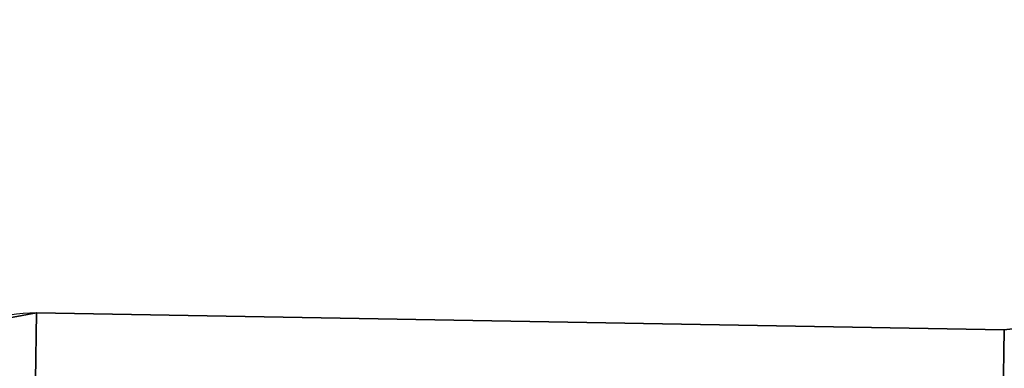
# Model space of a CAD drawing. Header units: millimetres. Extents: x -603 to 3703, y -120 to 193.
# Tile 578 of 656: x 1990.78 to 2005.38, y -16.36 to -11.2. Entities that reach past the tile are written whole.
import ezdxf

# ---------------------------------------------------------------- set-up
doc = ezdxf.new("R2010")
doc.units = ezdxf.units.MM
doc.layers.add('152', color=7, linetype='Continuous', true_color=0xffffff)

# ---------------------------------------------------------------- blocks, each defined once
blk = doc.blocks.new('UG_SURFACE_002')
at = {"layer": '152', "color": 252, "linetype": 'Continuous', "lineweight": 35}
for points in [[(2177.5, -35, 2213), (2177.5, 174.4, 2213), (822.5, 174.4, 2213), (822.5, -35, 2213)], [(972.5, -35, 2063), (972.5, 174.4, 2063), (2027.5, 174.4, 2063), (2027.5, -35, 2063)]]:
    blk.add_3dface(points, dxfattribs=at)
blk = doc.blocks.new('UG_SURFACE_105')
at = {"layer": '152', "color": 252, "linetype": 'Continuous', "lineweight": 35}
for points in [[(1990.259, -15.678, 1712), (1990.259, -15.678, 1848), (1991.035, -15.536, 1848), (1991.035, -15.536, 1712)], [(1990.259, -15.678, 1712), (1991.035, -15.536, 1712), (1991.017, -16.535, 1712), (1990.629, -16.606, 1712)], [(1990.629, -16.606, 1848), (1991.017, -16.535, 1848), (1991.035, -15.536, 1848), (1990.259, -15.678, 1848)], [(1991.017, -16.535, 1712), (1991.035, -15.536, 1712), (1991.035, -15.536, 1710), (1991.017, -16.535, 1710)], [(1991.017, -16.535, 1850), (1991.035, -15.536, 1850), (1991.035, -15.536, 1848), (1991.017, -16.535, 1848)], [(2005.376, -15.786, 1850), (1991.035, -15.536, 1850), (1991.017, -16.535, 1850), (2005.359, -16.786, 1850)], [(2005.359, -16.786, 1710), (1991.017, -16.535, 1710), (1991.035, -15.536, 1710), (2005.376, -15.786, 1710)], [(2005.376, -15.786, 1850), (2005.376, -15.786, 1710), (1991.035, -15.536, 1712), (1991.035, -15.536, 1848)], [(2005.376, -15.786, 1710), (1991.035, -15.536, 1710), (1991.035, -15.536, 1712)], [(1991.035, -15.536, 1848), (1991.035, -15.536, 1850), (2005.376, -15.786, 1850)], [(2005.359, -16.786, 1850), (2005.847, -16.734, 1850), (2005.62, -15.76, 1850), (2005.376, -15.786, 1850)], [(2005.376, -15.786, 1710), (2005.62, -15.76, 1710), (2005.847, -16.734, 1710), (2005.359, -16.786, 1710)], [(2005.376, -15.786, 1710), (2005.376, -15.786, 1850), (2005.62, -15.76, 1850), (2005.62, -15.76, 1710)]]:
    blk.add_3dface(points, dxfattribs=at)
blk = doc.blocks.new('UG_SURFACE_137')
at = {"layer": '152', "color": 252, "linetype": 'Continuous', "lineweight": 35}
for points in [[(1990.259, -15.678, 277), (1990.259, -15.678, 413), (1991.035, -15.536, 413), (1991.035, -15.536, 277)], [(1990.259, -15.678, 277), (1991.035, -15.536, 277), (1991.017, -16.535, 277), (1990.629, -16.606, 277)], [(1990.629, -16.606, 413), (1991.017, -16.535, 413), (1991.035, -15.536, 413), (1990.259, -15.678, 413)], [(1991.017, -16.535, 277), (1991.035, -15.536, 277), (1991.035, -15.536, 275), (1991.017, -16.535, 275)], [(1991.017, -16.535, 415), (1991.035, -15.536, 415), (1991.035, -15.536, 413), (1991.017, -16.535, 413)], [(2005.376, -15.786, 415), (1991.035, -15.536, 415), (1991.017, -16.535, 415), (2005.359, -16.786, 415)], [(2005.359, -16.786, 275), (1991.017, -16.535, 275), (1991.035, -15.536, 275), (2005.376, -15.786, 275)], [(2005.376, -15.786, 415), (2005.376, -15.786, 275), (1991.035, -15.536, 277), (1991.035, -15.536, 413)], [(2005.376, -15.786, 275), (1991.035, -15.536, 275), (1991.035, -15.536, 277)], [(1991.035, -15.536, 413), (1991.035, -15.536, 415), (2005.376, -15.786, 415)], [(2005.359, -16.786, 415), (2005.847, -16.734, 415), (2005.62, -15.76, 415), (2005.376, -15.786, 415)], [(2005.376, -15.786, 275), (2005.62, -15.76, 275), (2005.847, -16.734, 275), (2005.359, -16.786, 275)], [(2005.376, -15.786, 275), (2005.376, -15.786, 415), (2005.62, -15.76, 415), (2005.62, -15.76, 275)]]:
    blk.add_3dface(points, dxfattribs=at)

msp = doc.modelspace()

# ---------------------------------------------------------------- linework, layer by layer
at = {"layer": '152', "color": 252, "linetype": 'Continuous', "lineweight": -3, "true_color": 0x939598}
for p, q in [((1991.035, -15.536, 1710), (1991.017, -16.535, 1710)), ((1991.017, -16.535, 1712), (1991.035, -15.536, 1712)), ((1991.035, -15.536, 1850), (1991.017, -16.535, 1850)), ((1991.017, -16.535, 1848), (1991.035, -15.536, 1848)), ((1991.017, -16.535, 413), (1991.035, -15.536, 413)), ((1991.035, -15.536, 275), (1991.017, -16.535, 275)), ((1991.035, -15.536, 415), (1991.017, -16.535, 415)), ((1991.017, -16.535, 277), (1991.035, -15.536, 277)), ((1991.035, -15.536, 1848), (1991.035, -15.536, 1850)), ((2005.376, -15.786, 1710), (1991.035, -15.536, 1710)), ((2005.376, -15.786, 1850), (1991.035, -15.536, 1850)), ((1991.035, -15.536, 1710), (1991.035, -15.536, 1712)), ((1991.035, -15.536, 1712), (1991.035, -15.536, 1848)), ((1991.035, -15.536, 275), (1991.035, -15.536, 277)), ((1991.035, -15.536, 277), (1991.035, -15.536, 413)), ((1991.035, -15.536, 413), (1991.035, -15.536, 415)), ((2005.376, -15.786, 275), (1991.035, -15.536, 275)), ((2005.376, -15.786, 415), (1991.035, -15.536, 415)), ((2005.376, -15.786, 1710), (2005.376, -15.786, 1850)), ((2005.376, -15.786, 275), (2005.376, -15.786, 415))]:
    msp.add_line(p, q, dxfattribs=at)
at = {"layer": '152', "color": 252, "linetype": 'Continuous', "lineweight": -3, "true_color": 0x939598, "extrusion": (0, 0, -1)}
for centre in [(-1991, -17.535, -1712), (-1991, -17.535, -1848), (-1991, -17.535, -413), (-1991, -17.535, -277)]:
    msp.add_arc(centre, 2, 0, 91, dxfattribs=at)

# ---------------------------------------------------------------- block references
at = {"layer": '152', "color": 252, "linetype": 'Continuous', "lineweight": -3, "true_color": 0x939598}
for name in ['UG_SURFACE_002', 'UG_SURFACE_105', 'UG_SURFACE_137']:
    msp.add_blockref(name, (0, 0), dxfattribs=at)

doc.saveas('drawing.dxf')
